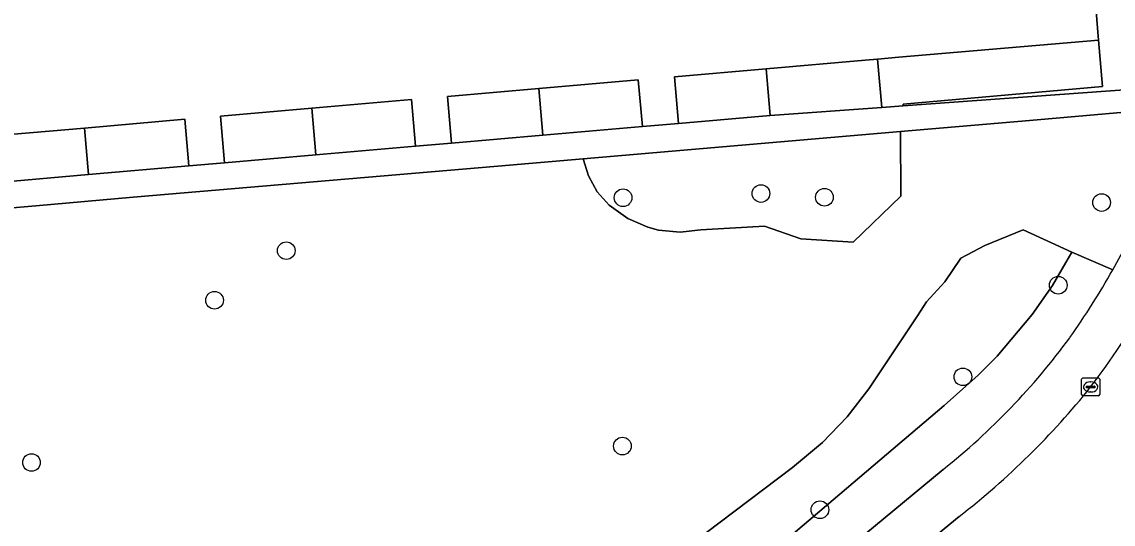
# Model space of a CAD drawing. Extents: x 162989 to 165008, y 383432 to 384338.
# Drawn here: x 164265.8 to 164326.4, y 383679.8 to 383707.7 of the extents above; entities that cross this region are included whole.
import ezdxf

# ---------------------------------------------------------------- set-up
doc = ezdxf.new("R2010")
doc.units = 0
for name, color, linetype in [('IMGEO_Boom', 7, 'Continuous'), ('IMGEO_Erf', 7, 'Continuous'), ('IMGEO_Groenvoorziening', 7, 'Continuous'), ('IMGEO_Kolk', 7, 'Continuous'), ('IMGEO_Pand', 7, 'Continuous'), ('IMGEO_Rijbaan_lokaal_open', 7, 'Continuous'), ('IMGEO_Voetpad_open', 7, 'Continuous')]:
    doc.layers.add(name, color=color, linetype=linetype)

msp = doc.modelspace()

# ---------------------------------------------------------------- linework, layer by layer
at = {"layer": 'IMGEO_Boom'}
for centre in [(164306.818, 383698.142), (164299.173, 383697.91), (164310.34, 383697.935), (164325.71, 383697.642), (164280.495, 383694.971), (164323.304, 383693.051), (164276.518, 383692.216), (164318.017, 383687.965), (164299.136, 383684.121), (164266.368, 383683.209), (164310.089, 383680.586)]:
    msp.add_circle(centre, 0.489, dxfattribs=at)
at = {"layer": 'IMGEO_Erf'}
msp.add_lwpolyline([(164264.271, 383701.343), (164269.305, 383701.78), (164274.862, 383702.263), (164275.086, 383699.672), (164277.079, 383699.845), (164276.854, 383702.436), (164281.904, 383702.874), (164287.444, 383703.355), (164287.669, 383700.765), (164289.662, 383700.938), (164289.437, 383703.528), (164294.506, 383703.968), (164300.017, 383704.446), (164300.242, 383701.856), (164302.244, 383702.03), (164302.019, 383704.62), (164307.105, 383705.062), (164312.6, 383705.539), (164313.279, 383705.598), (164314.473, 383705.705), (164325.532, 383706.658), (164324.405, 383720.665)], dxfattribs=at)
at = {"layer": 'IMGEO_Groenvoorziening'}
for points in [[(164327.594, 383725.889), (164325.56, 383725.719), (164323.878, 383725.736), (164324.405, 383720.665), (164325.532, 383706.658), (164325.754, 383704.092), (164314.697, 383703.111), (164314.707, 383703.009), (164330.289, 383704.146), (164330.571, 383706.397), (164330.878, 383712.471), (164329.848, 383724.119)], [(164326.971, 383702.661), (164321.715, 383702.2), (164314.562, 383701.586), (164314.578, 383697.987), (164311.926, 383695.446), (164309.031, 383695.624), (164307.012, 383696.322), (164303.483, 383696.118), (164302.347, 383695.997), (164301.142, 383696.115), (164300.555, 383696.268), (164299.446, 383696.752), (164298.402, 383697.488), (164297.742, 383698.242), (164297.254, 383699.117), (164296.959, 383700.074), (164292.231, 383699.668), (164272.008, 383697.931), (164266.611, 383697.467), (164256.273, 383696.579), (164246.936, 383707.693), (164246.055, 383718.926), (164234.578, 383718.423), (164235.003, 383713.302)], [(164298.267, 383670.462), (164316.971, 383686.366), (164318.866, 383688.057), (164319.911, 383689.107), (164321.854, 383691.421), (164322.984, 383693.045), (164324.05, 383694.88), (164321.366, 383696.121), (164319.232, 383695.25), (164317.911, 383694.553), (164317.017, 383693.233), (164316.006, 383692.124), (164315.507, 383691.345), (164312.803, 383687.306), (164311.591, 383685.743), (164310.223, 383684.315), (164308.577, 383682.936), (164300.555, 383676.865)], [(164319.232, 383695.25), (164321.366, 383696.121), (164324.05, 383694.88), (164326.329, 383693.913)], [(164232.956, 383692.906), (164292.205, 383659.168), (164295.42, 383663.638), (164293.228, 383664.892), (164282.863, 383671.399), (164283.302, 383677.001), (164296.62, 383675.467), (164297.787, 383675.56), (164298.973, 383675.906), (164299.533, 383676.17), (164300.555, 383676.865), (164308.577, 383682.936), (164310.223, 383684.315), (164311.591, 383685.743), (164312.803, 383687.306), (164315.507, 383691.345), (164316.006, 383692.124), (164317.017, 383693.233), (164317.911, 383694.553), (164319.232, 383695.25)], [(164326.329, 383693.913), (164324.05, 383694.88), (164322.984, 383693.045), (164321.854, 383691.421), (164319.911, 383689.107), (164318.866, 383688.057), (164316.971, 383686.366), (164298.267, 383670.462), (164296.496, 383668.759), (164295.101, 383667.245), (164293.228, 383664.892), (164295.42, 383663.638)], [(164301.693, 383670.195), (164316.924, 383682.823)]]:
    msp.add_lwpolyline(points, dxfattribs=at)
msp.add_lwpolyline([(164296.959, 383700.074), (164297.254, 383699.117), (164297.742, 383698.242), (164298.402, 383697.488), (164299.446, 383696.752), (164300.555, 383696.268), (164301.142, 383696.115), (164302.347, 383695.997), (164303.483, 383696.118), (164307.012, 383696.322), (164309.031, 383695.624), (164311.926, 383695.446), (164314.578, 383697.987), (164314.562, 383701.586)], close=True, dxfattribs=at)
for centre, radius, start, end in [((164286.393, 383716.503), 45.882, 330.50541, 339.72732), ((164286.366, 383716.475), 45.892, 324.98175, 330.5527), ((164292.675, 383713.139), 38.821, 308.65507, 323.66952)]:
    msp.add_arc(centre, radius, start, end, dxfattribs=at)
at = {"layer": 'IMGEO_Kolk'}
for p, q in [((164324.602, 383686.978), (164324.602, 383687.83)), ((164324.677, 383687.904), (164325.529, 383687.904)), ((164325.09, 383687.684), (164325.115, 383687.684)), ((164325.603, 383687.83), (164325.603, 383686.978)), ((164324.861, 383687.398), (164324.861, 383687.41)), ((164325.299, 383687.361), (164324.901, 383687.361)), ((164324.904, 383687.447), (164325.302, 383687.447)), ((164325.113, 383687.124), (164325.088, 383687.124)), ((164325.345, 383687.41), (164325.345, 383687.398)), ((164325.529, 383686.904), (164324.677, 383686.904))]:
    msp.add_line(p, q, dxfattribs=at)
for points in [[(164324.602, 383686.978), (164324.602, 383687.83)], [(164324.677, 383687.904), (164325.529, 383687.904)], [(164325.603, 383687.83), (164325.603, 383686.978)], [(164325.529, 383686.904), (164324.677, 383686.904)]]:
    msp.add_lwpolyline(points, dxfattribs=at)
for centre, radius, start, end in [((164324.679, 383687.828), 0.0765, 91.55205, 178.44795), ((164324.679, 383687.828), 0.0765, 91.55205, 178.44795), ((164325.527, 383687.828), 0.0765, 1.55205, 88.44795), ((164325.527, 383687.828), 0.0765, 1.55205, 88.44795), ((164324.901, 383687.407), 0.0403, 85.87752, 175.75265), ((164324.898, 383687.397), 0.0366, 178.93798, 274.71019), ((164325.302, 383687.404), 0.043, 264.86636, 352.45326), ((164325.306, 383687.409), 0.0386, 1.73085, 96.63898), ((164324.679, 383686.98), 0.0765, 181.55205, 268.44795), ((164324.679, 383686.98), 0.0765, 181.55205, 268.44795), ((164325.527, 383686.98), 0.0765, 271.55205, 358.44795), ((164325.527, 383686.98), 0.0765, 271.55205, 358.44795)]:
    msp.add_arc(centre, radius, start, end, dxfattribs=at)
for centre, major_axis, ratio, start_param, end_param in [((164325.089, 383687.404), (-0.387, 0.002), 0.722429, 4.712389, 7.853982), ((164325.114, 383687.404), (-0.39, 0.002), 0.717154, 1.570796, 4.712389)]:
    msp.add_ellipse(centre, major_axis=major_axis, ratio=ratio, start_param=start_param, end_param=end_param, dxfattribs=at)
at = {"layer": 'IMGEO_Pand'}
for points in [[(164325.532, 383706.658), (164314.473, 383705.705), (164313.279, 383705.598), (164313.518, 383702.923), (164314.707, 383703.009), (164314.697, 383703.111), (164325.754, 383704.092)], [(164313.279, 383705.598), (164312.6, 383705.539), (164307.105, 383705.062), (164307.327, 383702.471), (164313.518, 383702.923)], [(164307.105, 383705.062), (164302.019, 383704.62), (164302.244, 383702.03), (164307.327, 383702.471)], [(164294.506, 383703.968), (164289.437, 383703.528), (164289.662, 383700.938), (164294.728, 383701.378)], [(164294.506, 383703.968), (164294.728, 383701.378), (164300.242, 383701.856), (164300.017, 383704.446)], [(164281.904, 383702.874), (164282.126, 383700.283), (164287.669, 383700.765), (164287.444, 383703.355)], [(164281.904, 383702.874), (164276.854, 383702.436), (164277.079, 383699.845), (164282.126, 383700.283)], [(164269.305, 383701.78), (164269.527, 383699.19), (164275.086, 383699.672), (164274.862, 383702.263)], [(164269.305, 383701.78), (164264.271, 383701.343), (164264.496, 383698.753), (164269.527, 383699.19)]]:
    msp.add_lwpolyline(points, close=True, dxfattribs=at)
at = {"layer": 'IMGEO_Rijbaan_lokaal_open'}
msp.add_lwpolyline([(164317.814, 383680.214), (164309.476, 383673.343), (164311.429, 383670.976)], dxfattribs=at)
for centre, radius, start, end in [((164287.52, 383715.811), 47.111, 322.91597, 336.69378), ((164291.338, 383714.344), 43.195, 307.80197, 321.41453)]:
    msp.add_arc(centre, radius, start, end, dxfattribs=at)
at = {"layer": 'IMGEO_Voetpad_open'}
for points in [[(164330.289, 383704.146), (164314.707, 383703.009), (164313.518, 383702.923), (164307.327, 383702.471), (164302.244, 383702.03), (164300.242, 383701.856), (164294.728, 383701.378), (164289.662, 383700.938), (164287.669, 383700.765), (164282.126, 383700.283), (164277.079, 383699.845), (164275.086, 383699.672), (164269.527, 383699.19), (164264.496, 383698.753), (164262.454, 383698.576), (164256.975, 383698.1), (164256.273, 383696.579), (164266.611, 383697.467), (164272.008, 383697.931), (164292.231, 383699.668), (164296.959, 383700.074), (164314.562, 383701.586), (164321.715, 383702.2), (164326.971, 383702.661)], [(164316.924, 383682.823), (164301.693, 383670.195)], [(164309.476, 383673.343), (164317.814, 383680.214)]]:
    msp.add_lwpolyline(points, dxfattribs=at)
for centre, radius, start, end in [((164286.393, 383716.503), 45.882, 330.50541, 339.72732), ((164287.52, 383715.811), 47.111, 322.91597, 336.69378), ((164286.366, 383716.475), 45.892, 324.98175, 330.5527), ((164292.675, 383713.139), 38.821, 308.65507, 323.66952), ((164291.338, 383714.344), 43.195, 307.80197, 321.41453)]:
    msp.add_arc(centre, radius, start, end, dxfattribs=at)

doc.saveas('drawing.dxf')
